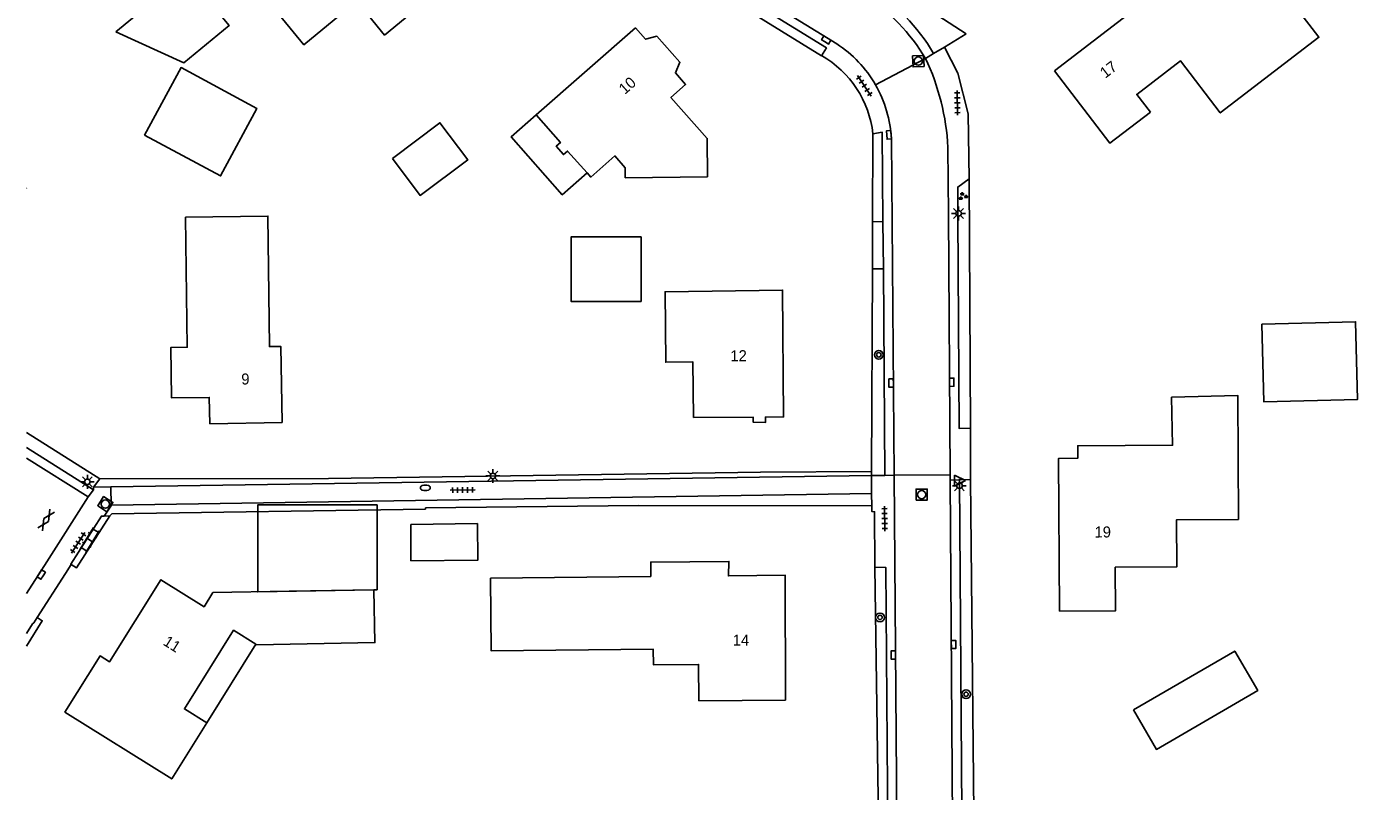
# Model space of a CAD drawing. Extents: x 137999 to 141000, y 397500 to 400501.
# Drawn here: x 138000 to 138120.8, y 398921.5 to 398990.9 of the extents above; entities that cross this region are included whole.
import ezdxf

# ---------------------------------------------------------------- set-up
doc = ezdxf.new("R2010")
doc.units = 0
for name, color, linetype in [('gg-afsc-erfafscheiding', 7, 'Continuous'), ('gg-anno-huisnummerreeks BGT', 7, 'Continuous'), ('gg-bbg-gedigitaliseerde bebouwing', 7, 'Continuous'), ('gg-bbg-gedigitaliseerde bijgebouw', 7, 'Continuous'), ('gg-bbg-hoofdgebouw', 7, 'Continuous'), ('gg-bbg-luifel en loopbrug', 7, 'Continuous'), ('gg-bbg-onder overbouw', 7, 'Continuous'), ('gg-bbg-pand overbouw', 7, 'Continuous'), ('gg-knt-verharding', 7, 'Continuous'), ('gt-bbg-plantopografie pand', 7, 'Continuous'), ('gt-grn-groengrens', 7, 'Continuous'), ('gt-grn-weggrens', 7, 'Continuous'), ('gt-symb-boom', 7, 'Continuous'), ('gt-symb-brandkraan', 7, 'Continuous'), ('gt-symb-gesloten verharding', 7, 'Continuous'), ('gt-symb-groenvak', 7, 'Continuous'), ('gt-symb-klinker verharding', 7, 'Continuous'), ('gt-symb-kolk', 7, 'Continuous'), ('gt-symb-lichtmast', 7, 'Continuous'), ('gt-symb-rioolschacht', 7, 'Continuous'), ('gt-symb-tegel verharding', 7, 'Continuous'), ('gt-symb-waterafsluiter', 7, 'Continuous')]:
    doc.layers.add(name, color=color, linetype=linetype)

# ---------------------------------------------------------------- blocks, each defined once
blk = doc.blocks.new('gt0-RS')
at = {"layer": 'gt-symb-rioolschacht'}
blk.add_lwpolyline([(-0.5, -0.5), (0.5, -0.5), (0.5, 0.5), (-0.5, 0.5)], close=True, dxfattribs=at)
blk.add_circle((0, 0), 0.375, dxfattribs=at)
blk = doc.blocks.new('gt0-KOLK')
at = {"layer": 'gt-symb-kolk'}
blk.add_lwpolyline([(0, 0), (0.37, 0), (0.37, 0.4), (-0.38, 0.4), (-0.38, 0), (0, 0)], dxfattribs=at)
blk = doc.blocks.new('gt0-GRVAK')
at = {"layer": 'gt-symb-groenvak'}
for p, q in [((-0.11, 0.19), (-0.23, 0.24)), ((-0.18, 0.15), (0.09, 0.15)), ((-0.09, 0.21), (-0.16, 0.32)), ((-0.05, 0.21), (-0.05, 0.39)), ((0, 0.21), (0.06, 0.32)), ((0.02, 0.19), (0.13, 0.24)), ((0.26, -0.05), (0.2, 0.06)), ((0.31, -0.05), (0.31, 0.13)), ((0.35, -0.05), (0.41, 0.06)), ((-0.24, -0.23), (-0.36, -0.18)), ((-0.32, -0.26), (-0.05, -0.26)), ((-0.23, -0.21), (-0.29, -0.09)), ((-0.18, -0.2), (-0.18, -0.02)), ((-0.14, -0.21), (-0.07, -0.09)), ((-0.12, -0.23), (0, -0.18)), ((0.24, -0.07), (0.12, -0.02)), ((0.17, -0.11), (0.44, -0.11)), ((0.37, -0.07), (0.49, -0.02))]:
    blk.add_line(p, q, dxfattribs=at)
blk = doc.blocks.new('gt0-TEG1')
at = {"layer": 'gt-symb-tegel verharding'}
for p, q in [((-1.13, 0), (1.12, 0)), ((-0.9, -0.25), (-0.9, 0.25)), ((-0.45, -0.25), (-0.45, 0.25)), ((0, -0.25), (0, 0.25)), ((0.45, -0.25), (0.45, 0.25)), ((0.9, -0.25), (0.9, 0.25))]:
    blk.add_line(p, q, dxfattribs=at)
blk = doc.blocks.new('gt0-BOOM')
at = {"layer": 'gt-symb-boom'}
for radius in [0.4, 0.2]:
    blk.add_circle((0, 0), radius, dxfattribs=at)
blk = doc.blocks.new('gt0-LMAST')
at = {"layer": 'gt-symb-lichtmast'}
for p, q in [((-0.18, 0.17), (-0.45, 0.44)), ((0, 0.25), (0, 0.62)), ((0.17, 0.17), (0.44, 0.44)), ((-0.25, 0), (-0.63, 0)), ((-0.18, -0.18), (-0.45, -0.45)), ((0, -0.25), (0, -0.63)), ((0.44, -0.45), (0.17, -0.18)), ((0.25, 0), (0.62, 0))]:
    blk.add_line(p, q, dxfattribs=at)
blk.add_circle((0, 0), 0.25, dxfattribs=at)
blk = doc.blocks.new('gt0-BR')
at = {"layer": 'gt-symb-brandkraan'}
for centre, radius, start, end in [((-0.24, 0), 0.206, 107.5669, 252.4331), ((0.6, -2.66), 3, 106.892, 107.5669), ((0, -0.69), 0.938, 73.108, 106.892), ((-0.6, -2.66), 3, 72.4331, 73.108), ((0.24, 0), 0.206, 287.567, 72.4331), ((0.6, 2.66), 3, 252.4331, 253.108), ((0, 0.69), 0.938, 253.108, 286.8921), ((-0.6, 2.66), 3, 286.8921, 287.567)]:
    blk.add_arc(centre, radius, start, end, dxfattribs=at)
blk = doc.blocks.new('gt0-GESVH1')
at = {"layer": 'gt-symb-gesloten verharding'}
for p, q in [((-0.99, -0.26), (0.01, 0.24)), ((0.01, -0.26), (-0.99, 0.24)), ((0.01, 0.24), (1.01, -0.26)), ((1.01, 0.24), (0.01, -0.26))]:
    blk.add_line(p, q, dxfattribs=at)
blk = doc.blocks.new('gt0-KL1')
at = {"layer": 'gt-symb-klinker verharding'}
for p, q in [((-1.15, 0.3), (1.15, 0.3)), ((-1, -0.3), (-1, 0.3)), ((-0.5, 0.3), (-0.5, 0.45)), ((0, -0.3), (0, 0.3)), ((0.5, 0.3), (0.5, 0.45)), ((1, -0.3), (1, 0.3)), ((-1.15, -0.3), (1.15, -0.3)), ((-0.5, -0.45), (-0.5, -0.3)), ((0.5, -0.45), (0.5, -0.3))]:
    blk.add_line(p, q, dxfattribs=at)
blk = doc.blocks.new('gt0-WAFSL')
at = {"layer": 'gt-symb-waterafsluiter'}
for p, q in [((-0.5, -0.33), (0, 0.67)), ((0, 0.67), (0.5, -0.33)), ((0.5, -0.33), (-0.5, -0.33))]:
    blk.add_line(p, q, dxfattribs=at)

msp = doc.modelspace()

# ---------------------------------------------------------------- linework, layer by layer
at = {"layer": 'gg-afsc-erfafscheiding'}
for p, q in [((138076.77, 398973.24), (138076.8, 398981.22)), ((138076.75, 398968.96), (138076.77, 398973.24)), ((138076.68, 398950.56), (138076.75, 398968.96)), ((138000, 398954.12), (138006.65, 398949.91)), ((138085.64, 398949.86), (138085.94, 398919.64)), ((138036.21, 398947.16), (138036.21, 398947.26)), ((138077.31, 398917.87), (138076.97, 398941.9))]:
    msp.add_line(p, q, dxfattribs=at)
for points in [[(138006.65, 398949.91), (138027.38, 398949.93), (138066.59, 398950.52), (138076.68, 398950.56)], [(138036.21, 398947.26), (138055.53, 398947.5), (138076.71, 398947.47)]]:
    msp.add_lwpolyline(points, dxfattribs=at)
at = {"layer": 'gg-bbg-gedigitaliseerde bebouwing'}
for p, q in [((138055.26, 398990.84), (138046.24, 398982.93)), ((138054.32, 398977.23), (138061.78, 398977.3))]:
    msp.add_line(p, q, dxfattribs=at)
for points in [[(138039.13, 398995.67), (138032.49, 398990.17), (138029.95, 398993.24), (138025.17, 398989.29), (138022.24, 398992.83), (138033.64, 399002.3)], [(138093.26, 398986.93), (138110.83, 399000.41), (138112.77, 398997.89), (138111.77, 398997.12), (138117.26, 398989.97), (138108.32, 398983.11), (138104.71, 398987.82), (138100.74, 398984.78), (138101.97, 398983.18)], [(138046.24, 398982.93), (138048.44, 398980.41), (138048.06, 398980.08), (138048.71, 398979.32), (138049.09, 398979.65), (138050.86, 398977.67)], [(138054.32, 398977.23), (138054.32, 398978.13), (138053.39, 398979.2), (138051.19, 398977.29), (138050.86, 398977.67)], [(138000, 398976.26), (138000, 398976.26), (138000, 398976.25)], [(138014.43, 398973.66), (138021.89, 398973.75), (138022.04, 398961.9), (138023.08, 398961.91), (138023.19, 398955.02)], [(138093.72, 398937.89), (138098.8, 398937.92), (138098.78, 398941.89), (138104.38, 398941.93), (138104.35, 398946.2), (138109.96, 398946.23), (138109.9, 398957.47), (138103.88, 398957.33)], [(138042.08, 398940.9), (138042.14, 398934.3), (138056.87, 398934.44), (138056.88, 398933.04), (138060.97, 398933.07), (138061, 398929.77), (138068.87, 398929.81)]]:
    msp.add_lwpolyline(points, dxfattribs=at)
at = {"layer": 'gg-bbg-gedigitaliseerde bijgebouw'}
for points in [[(138008.11, 398990.47), (138014.27, 398987.64), (138018.38, 398991.04), (138014.49, 398995.74), (138008.11, 398990.47)], [(138010.71, 398981.09), (138014.01, 398987.22), (138020.89, 398983.51), (138017.6, 398977.39), (138010.71, 398981.09)], [(138033.19, 398978.98), (138037.51, 398982.21), (138040.03, 398978.85), (138035.71, 398975.62), (138033.19, 398978.98)], [(138055.77, 398971.85), (138055.76, 398966), (138049.4, 398966.01), (138049.41, 398971.86), (138055.77, 398971.85)], [(138112.1, 398963.95), (138112.27, 398956.88), (138120.76, 398957.09), (138120.59, 398964.16), (138112.1, 398963.95)], [(138034.85, 398942.46), (138034.88, 398945.76), (138040.9, 398945.84), (138040.95, 398942.54), (138034.85, 398942.46)], [(138100.44, 398928.95), (138102.52, 398925.36), (138111.71, 398930.7), (138109.63, 398934.28), (138100.44, 398928.95)]]:
    msp.add_lwpolyline(points, dxfattribs=at)
at = {"layer": 'gg-bbg-hoofdgebouw'}
msp.add_line((138056.64, 398941.04), (138042.08, 398940.9), dxfattribs=at)
for points in [[(138061.78, 398977.3), (138061.76, 398980.8), (138058.47, 398984.52), (138059.8, 398985.69), (138058.88, 398986.74), (138059.28, 398987.7), (138057.19, 398990.07), (138056.17, 398989.8), (138055.26, 398990.84)], [(138093.26, 398986.93), (138098.3, 398980.36), (138101.97, 398983.18)], [(138023.19, 398955.02), (138016.64, 398954.91), (138016.57, 398957.29), (138013.14, 398957.27), (138013.08, 398961.82), (138014.58, 398961.84), (138014.43, 398973.66)], [(138060.5, 398955.46), (138060.46, 398960.51), (138058, 398960.49), (138057.94, 398966.88), (138068.6, 398967.03), (138068.69, 398955.52), (138067.04, 398955.51), (138067.05, 398955.03), (138065.93, 398955.04), (138065.93, 398955.5), (138060.5, 398955.46)], [(138093.72, 398937.89), (138093.64, 398951.76), (138095.38, 398951.77), (138095.38, 398952.91), (138103.99, 398952.96), (138103.88, 398957.33)], [(138068.87, 398929.81), (138068.84, 398941.15), (138063.69, 398941.1), (138063.73, 398942.41), (138056.63, 398942.35), (138056.64, 398941.04)], [(138016.35, 398927.76), (138013.17, 398922.68), (138003.48, 398928.74), (138006.66, 398933.83), (138007.52, 398933.3), (138012.18, 398940.75), (138016.11, 398938.3), (138016.91, 398939.58), (138023.82, 398939.7), (138031.52, 398939.84), (138031.61, 398935.05), (138020.87, 398934.85), (138020.8, 398934.89)]]:
    msp.add_lwpolyline(points, dxfattribs=at)
at = {"layer": 'gg-bbg-luifel en loopbrug'}
msp.add_lwpolyline([(138046.24, 398982.93), (138043.98, 398980.95), (138048.6, 398975.69), (138050.86, 398977.67)], dxfattribs=at)
at = {"layer": 'gg-bbg-onder overbouw'}
msp.add_lwpolyline([(138020.8, 398934.89), (138018.78, 398936.16), (138014.32, 398929.03), (138016.35, 398927.76)], dxfattribs=at)
at = {"layer": 'gg-bbg-pand overbouw'}
msp.add_line((138016.35, 398927.76), (138020.8, 398934.89), dxfattribs=at)
at = {"layer": 'gg-knt-verharding'}
for p, q in [((138000, 399034.74), (138073.51, 398989.38)), ((138085.27, 398990.28), (138083.28, 398989.08)), ((138083.28, 398989.08), (138082.3, 398988.5)), ((138085.54, 398977.14), (138085.45, 398983.04)), ((138078.48, 398980.74), (138078.71, 398950.23)), ((138083.6, 398979.97), (138083.64, 398973.93)), ((138083.64, 398973.93), (138083.8, 398950.27)), ((138077.75, 398968.97), (138077.71, 398973.25)), ((138077.89, 398950.22), (138077.75, 398968.97)), ((138085.64, 398954.5), (138085.64, 398949.86)), ((138000, 398952.74), (138006.07, 398948.92)), ((138000, 398951.77), (138005.59, 398948.27)), ((138007.64, 398949.17), (138076.68, 398950.2)), ((138076.68, 398950.2), (138077.89, 398950.22)), ((138078.71, 398950.23), (138079.01, 398911.48)), ((138083.8, 398950.27), (138083.81, 398949.79)), ((138083.81, 398949.79), (138084.07, 398912.12)), ((138084.64, 398949.8), (138085.64, 398949.86)), ((138005.59, 398948.27), (138001.84, 398942.38)), ((138006.07, 398949.15), (138007.64, 398949.17)), ((138006.07, 398949.15), (138006.07, 398948.92)), ((138007.71, 398947.53), (138076.68, 398948.56)), ((138076.68, 398948.56), (138076.71, 398947.47)), ((138007.04, 398946.53), (138007.71, 398947.53)), ((138007.66, 398947.53), (138007.71, 398947.53)), ((138007.04, 398946.53), (138007.55, 398946.55)), ((138000, 398939.49), (138001.84, 398942.38)), ((138000.96, 398937.31), (138003.52, 398941.31)), ((138003.52, 398941.31), (138004.05, 398942.14))]:
    msp.add_line(p, q, dxfattribs=at)
for points in [[(138055.56, 398999.51), (138072.58, 398989), (138072.14, 398988.3)], [(138077.71, 398973.25), (138077.65, 398981.36), (138076.8, 398981.22)], [(138084.49, 398973.72), (138084.49, 398976.38), (138085.54, 398977.14)], [(138085.64, 398954.5), (138084.61, 398954.48), (138084.49, 398973.72)], [(138085.94, 398919.64), (138084.85, 398919.67), (138084.64, 398949.8)], [(138076.97, 398941.9), (138076.95, 398946.92), (138076.71, 398946.93), (138076.71, 398947.47)], [(138007.04, 398946.53), (138006.79, 398946.53), (138004.01, 398942.17), (138004.05, 398942.14)], [(138004.05, 398942.14), (138004.54, 398941.83), (138007.55, 398946.55)], [(138078.14, 398917.89), (138077.96, 398941.87), (138076.97, 398941.9)], [(138000, 398935.86), (138000.54, 398936.74), (138000.66, 398936.85), (138000.96, 398937.31)]]:
    msp.add_lwpolyline(points, dxfattribs=at)
for centre, radius, start, end in [((138066.86, 398979.37), 17.94, 30.5991, 57.6324), ((138066.48, 398979.06), 17.56, 30.8011, 56.9559), ((138067.52, 398980.19), 10.97, 29.8948, 56.9106), ((138067.45, 398980.15), 9.41, 6.5248, 60.1174), ((138062.46, 398978.96), 21.16, 2.7545, 25.4615), ((138067.51, 398980.18), 10.98, 2.9176, 29.9069)]:
    msp.add_arc(centre, radius, start, end, dxfattribs=at)
at = {"layer": 'gt-bbg-plantopografie pand'}
for p, q in [((138031.82, 398939.84), (138031.82, 398947.54)), ((138031.52, 398939.84), (138031.82, 398939.84))]:
    msp.add_line(p, q, dxfattribs=at)
msp.add_lwpolyline([(138031.82, 398947.54), (138020.97, 398947.54), (138020.97, 398939.64), (138031.52, 398939.84)], dxfattribs=at)
at = {"layer": 'gt-grn-groengrens'}
for p, q in [((138072.14, 398988.3), (138055.12, 398998.8)), ((138085.64, 398954.5), (138085.54, 398977.14)), ((138077.71, 398973.25), (138076.77, 398973.24)), ((138076.75, 398968.96), (138077.75, 398968.97)), ((138006.65, 398949.91), (138006.07, 398949.15)), ((138076.68, 398950.56), (138076.68, 398950.2)), ((138007.72, 398946.73), (138036.21, 398947.16)), ((138007.55, 398946.55), (138007.72, 398946.73))]:
    msp.add_line(p, q, dxfattribs=at)
for points in [[(138085.27, 398990.28), (138077.12, 398995.57), (138070.53, 398999.63)], [(138000.96, 398937.31), (138001.42, 398937.03), (138000, 398934.72)]]:
    msp.add_lwpolyline(points, dxfattribs=at)
at = {"layer": 'gt-grn-weggrens'}
for p, q in [((138082.3, 398988.5), (138081.57, 398988.05)), ((138081.57, 398988.05), (138077.03, 398985.66)), ((138076.68, 398950.2), (138076.68, 398948.56)), ((138077.89, 398950.22), (138078.71, 398950.23)), ((138078.71, 398950.23), (138083.8, 398950.27)), ((138084.64, 398949.8), (138083.81, 398949.79)), ((138005.59, 398948.27), (138006.07, 398948.92)), ((138007.66, 398947.53), (138007.64, 398949.17))]:
    msp.add_line(p, q, dxfattribs=at)
msp.add_lwpolyline([(138083.28, 398989.08), (138084.51, 398986.72), (138085.45, 398983.04)], dxfattribs=at)

# ---------------------------------------------------------------- block references
at = {"layer": 'gt-symb-boom'}
for p in [(138077.33, 398961.16), (138077.44, 398937.33), (138085.25, 398930.36)]:
    msp.add_blockref('gt0-BOOM', p, dxfattribs=at)
at = {"layer": 'gt-symb-brandkraan', "rotation": -179.42706130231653}
msp.add_blockref('gt0-BR', (138036.18, 398949.09), dxfattribs=at)
at = {"layer": 'gt-symb-gesloten verharding', "rotation": 56.99293824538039}
msp.add_blockref('gt0-GESVH1', (138001.76, 398946.17), dxfattribs=at)
at = {"layer": 'gt-symb-groenvak'}
msp.add_blockref('gt0-GRVAK', (138084.95, 398975.54), dxfattribs=at)
at = {"layer": 'gt-symb-klinker verharding', "rotation": -121.41597875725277}
msp.add_blockref('gt0-KL1', (138005.72, 398944.36), dxfattribs=at)
at = {"layer": 'gt-symb-kolk'}
for p, rotation in [((138072.46, 398989.55), -31.67131852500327), ((138078.45, 398981.14), 95.45391888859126), ((138078.65, 398958.6), 90.45835645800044), ((138084.15, 398958.68), 90.45835645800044), ((138001.5, 398941.11), 57.50242843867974), ((138084.31, 398934.88), 90.45835645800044), ((138078.84, 398933.93), 90.458356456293)]:
    msp.add_blockref('gt0-KOLK', p, dxfattribs=dict(at, rotation=rotation))
at = {"layer": 'gt-symb-lichtmast'}
for p in [(138084.57, 398973.99), (138042.31, 398950.17), (138005.51, 398949.64), (138084.65, 398949.28)]:
    msp.add_blockref('gt0-LMAST', p, dxfattribs=at)
at = {"layer": 'gt-symb-rioolschacht'}
for p, rotation in [((138080.92, 398987.81), -87.36361809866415), ((138007.14, 398947.61), 57.50242843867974)]:
    msp.add_blockref('gt0-RS', p, dxfattribs=dict(at, rotation=rotation))
msp.add_blockref('gt0-RS', (138081.22, 398948.47), dxfattribs=at)
at = {"layer": 'gt-symb-tegel verharding'}
for p, rotation in [((138076.02, 398985.57), 123.99203971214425), ((138084.46, 398984.03), 90.97393443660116), ((138039.56, 398948.89), -179.02606556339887), ((138077.86, 398946.3), 90.97393443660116), ((138004.67, 398944.1), -123.00706175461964)]:
    msp.add_blockref('gt0-TEG1', p, dxfattribs=dict(at, rotation=rotation))
at = {"layer": 'gt-symb-waterafsluiter', "rotation": -89.59893609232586}
msp.add_blockref('gt0-WAFSL', (138084.52, 398949.75), dxfattribs=at)

# ---------------------------------------------------------------- texts
at = {"layer": 'gg-anno-huisnummerreeks BGT'}
for s, rotation, p in [('17', 37.5, (138097.88, 398986.2)), ('10', 41.4, (138054.28, 398984.73)), ('12', 0.5, (138063.87, 398960.57)), ('9', 1, (138019.49, 398958.46)), ('19', 0.3, (138096.91, 398944.58)), ('11', 327.9, (138012.31, 398934.89)), ('14', 0.2, (138064.08, 398934.77))]:
    msp.add_text(s, height=1, rotation=rotation, dxfattribs=at).set_placement(p)

doc.saveas('drawing.dxf')
